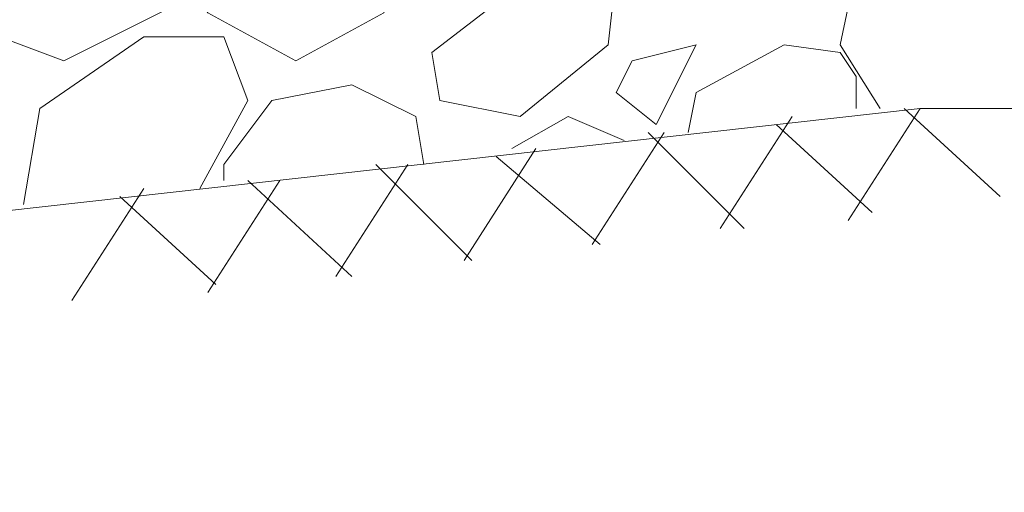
# Model space of a CAD drawing. Header units: metres. Extents: x 5.7 to 89.8, y 4 to 63.5.
# Tile 332 of 475: x 46.064 to 47.249, y 47.247 to 47.817. Entities that reach past the tile are written whole.
import ezdxf

# ---------------------------------------------------------------- set-up
doc = ezdxf.new("R2010")
doc.units = ezdxf.units.M
doc.header["$MEASUREMENT"] = 0
doc.layers.add('PDF17_hatch-borshi', color=7, linetype='Continuous')
doc.layers.add('PDF17_kaff', color=7, linetype='Continuous')

msp = doc.modelspace()

# ---------------------------------------------------------------- linework, layer by layer
at = {"layer": 'PDF17_hatch-borshi', "lineweight": 18}
for points in [[(46.3485, 48.1624), (46.2619, 48.1143), (46.2233, 47.9313), (46.2908, 47.8253), (46.3967, 47.7675), (46.5026, 47.8253), (46.5508, 47.9891), (46.5026, 48.1335), (46.416, 48.1721)], [(47.3309, 47.7098), (47.3695, 47.8446), (47.3309, 47.9891), (47.2154, 48.0372), (47.0901, 47.9698), (47.0516, 47.7868), (47.0998, 47.7098)], [(46.0692, 47.5942), (46.0885, 47.7098), (46.2137, 47.7964), (46.31, 47.7964), (46.3389, 47.7194), (46.2811, 47.6134)], [(47.0709, 47.7098), (47.0709, 47.7483), (47.0516, 47.7772), (46.9842, 47.7868), (46.8783, 47.729), (46.8686, 47.6809)], [(46.5508, 47.6423), (46.5412, 47.7001), (46.4641, 47.7386), (46.3678, 47.7194), (46.31, 47.6423), (46.31, 47.6231)], [(47.0613, 47.5749), (47.1479, 47.7098)], [(47.2442, 47.6038), (47.1287, 47.7098)], [(46.7916, 47.6712), (46.7242, 47.7001), (46.6567, 47.6616)], [(46.9072, 47.5653), (46.9938, 47.7001)], [(47.0901, 47.5845), (46.9746, 47.6905)], [(46.7531, 47.546), (46.8397, 47.6809)], [(46.936, 47.5653), (46.8205, 47.6809)], [(46.599, 47.5268), (46.6856, 47.6616)], [(46.7627, 47.546), (46.6375, 47.652)], [(46.4449, 47.5075), (46.5315, 47.6423)], [(46.6086, 47.5268), (46.493, 47.6423)], [(46.2908, 47.4882), (46.3774, 47.6231)], [(46.4641, 47.5075), (46.3389, 47.6231)], [(46.127, 47.4786), (46.2137, 47.6134)], [(46.3004, 47.4979), (46.1848, 47.6038)]]:
    msp.add_lwpolyline(points, dxfattribs=at)
for points in [[(46.2233, 47.9216), (46.1559, 47.9313), (46.05, 47.8831), (46.0403, 47.7964), (46.1174, 47.7675), (46.2522, 47.835), (46.2426, 47.8927)], [(46.5604, 47.7772), (46.6471, 47.8446), (46.7627, 47.8927), (46.7819, 47.8735), (46.7723, 47.7868), (46.6664, 47.7001), (46.5701, 47.7194)], [(46.8012, 47.7675), (46.7819, 47.729), (46.8301, 47.6905), (46.8783, 47.7868)]]:
    msp.add_lwpolyline(points, close=True, dxfattribs=at)
at = {"layer": 'PDF17_kaff', "lineweight": 20}
msp.add_lwpolyline([(58.7535, 48.2491), (58.7535, 47.7098), (47.1479, 47.7098), (43.0258, 47.2475)], dxfattribs=at)

doc.saveas('drawing.dxf')
